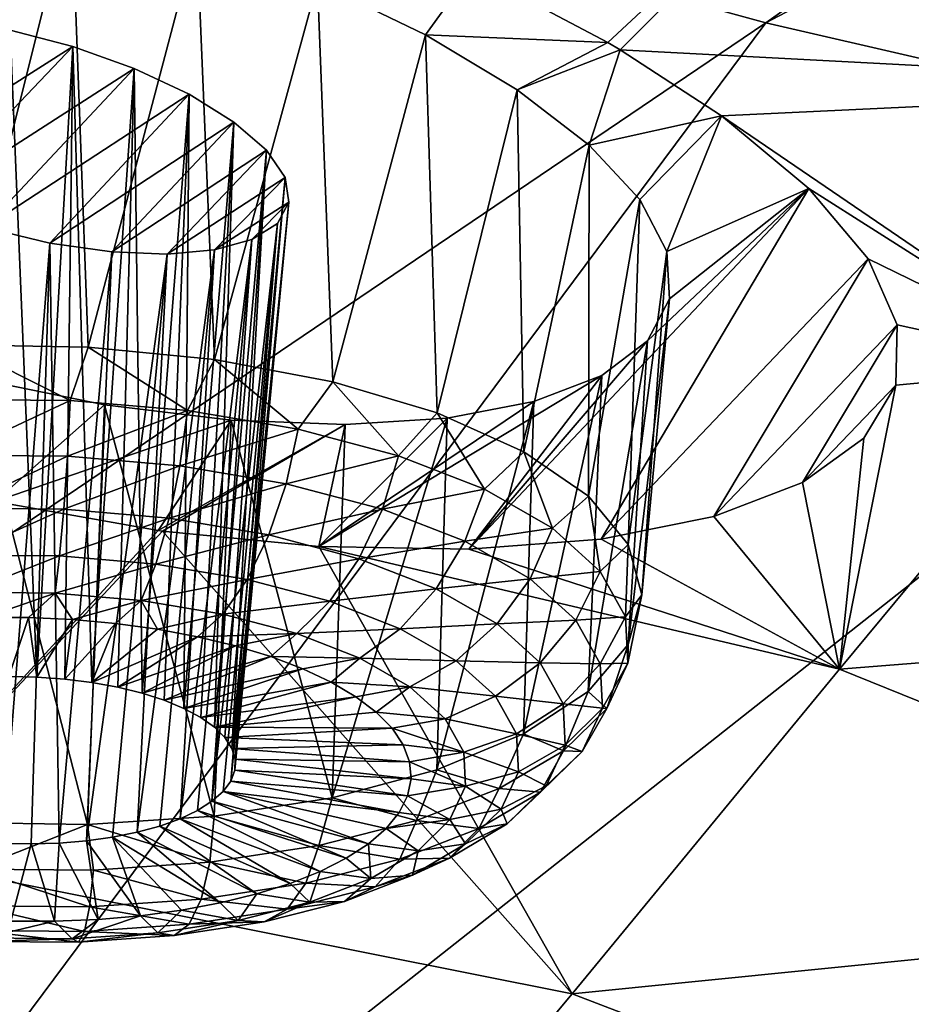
# Model space of a CAD drawing. Header units: metres. Extents: x -92 to 264, y -100 to 50.
# Tile 517 of 656: x 184.39 to 186.46, y 0.05 to 2.33. Entities that reach past the tile are written whole.
import ezdxf

# ---------------------------------------------------------------- set-up
doc = ezdxf.new("R2010")
doc.units = ezdxf.units.M
doc.layers.add('solid_21062050_01', color=7, linetype='CONTINUOUS')

msp = doc.modelspace()

# ---------------------------------------------------------------- linework, layer by layer
at = {"layer": 'solid_21062050_01'}
for points in [[(190.505661, 5.419547, 189.668854), (184.677841, 2.717293, 194.250748), (186.123917, 2.322189, 195.34819)], [(191.547089, 5.169483, 190.363434), (190.505661, 5.419547, 189.668854), (186.123917, 2.322189, 195.34819)], [(191.547089, 5.169483, 190.363434), (186.123917, 2.322189, 195.34819), (187.658432, 1.967419, 196.333603)], [(184.677841, 2.717293, 194.250748), (183.329407, 3.15021, 193.048279), (179.289719, -0.443986, 198.945435)], [(185.757675, 2.276255, 123.005035), (185.441895, 2.442871, 122.808189), (186.39566, 2.870603, 121.014816)], [(185.757675, 2.276255, 123.005035), (186.39566, 2.870603, 121.014816), (185.786087, 2.259563, 123.027504)], [(185.786087, 2.259563, 123.027504), (186.39566, 2.870603, 121.014816), (187.431824, 2.172542, 122.117378)], [(186.39566, 2.870603, 121.014816), (187.973618, 2.771813, 120.056305), (187.431824, 2.172542, 122.117378)], [(184.677841, 2.717293, 194.250748), (179.289719, -0.443986, 198.945435), (181.229782, -0.98886, 200.458878)], [(186.123917, 2.322189, 195.34819), (184.677841, 2.717293, 194.250748), (181.229782, -0.98886, 200.458878)], [(184.227203, 2.689657, 123.070892), (184.514236, 2.618477, 123.036034), (184.252487, 1.574839, 122.685341)], [(184.514236, 2.618477, 123.036034), (184.552322, 1.570018, 122.683464), (184.252487, 1.574839, 122.685341)], [(184.514236, 2.618477, 123.036034), (184.804779, 2.525704, 123.05378), (184.552322, 1.570018, 122.683464)], [(184.804779, 2.525704, 123.05378), (184.845566, 1.5411, 122.739075), (184.552322, 1.570018, 122.683464)], [(184.804779, 2.525704, 123.05378), (185.083878, 2.415305, 123.126945), (184.845566, 1.5411, 122.739075)], [(185.083878, 2.415305, 123.126945), (185.441895, 2.442871, 122.808189), (185.334488, 2.293995, 123.252045)], [(185.334488, 2.293995, 123.252045), (185.441895, 2.442871, 122.808189), (185.757675, 2.276255, 123.005035)], [(185.083878, 2.415305, 123.126945), (185.119415, 1.489347, 122.849762), (184.845566, 1.5411, 122.739075)], [(185.083878, 2.415305, 123.126945), (185.334488, 2.293995, 123.252045), (185.119415, 1.489347, 122.849762)], [(186.123917, 2.322189, 195.34819), (181.229782, -0.98886, 200.458878), (183.294281, -1.478467, 201.818817)], [(187.658432, 1.967419, 196.333603), (186.123917, 2.322189, 195.34819), (183.294281, -1.478467, 201.818817)], [(184.034592, 1.959669, 124.914345), (184.371841, 2.305064, 123.880692), (184.517105, 2.266947, 123.873466)], [(184.371841, 2.305064, 123.880692), (184.36821, 0.806036, 123.367676), (184.433594, 0.804652, 123.368057)], [(184.517105, 2.266947, 123.873466), (184.371841, 2.305064, 123.880692), (184.433594, 0.804652, 123.368057)], [(185.334488, 2.293995, 123.252045), (185.361893, 1.417021, 123.010674), (185.119415, 1.489347, 122.849762)], [(185.334488, 2.293995, 123.252045), (185.757675, 2.276255, 123.005035), (185.547043, 2.166765, 123.422951)], [(185.334488, 2.293995, 123.252045), (185.547043, 2.166765, 123.422951), (185.361893, 1.417021, 123.010674)], [(184.034592, 1.959669, 124.914345), (184.517105, 2.266947, 123.873466), (184.165604, 1.898287, 124.974594)], [(184.165604, 1.898287, 124.974594), (184.517105, 2.266947, 123.873466), (184.659348, 2.216044, 123.899712)], [(184.517105, 2.266947, 123.873466), (184.433594, 0.804652, 123.368057), (184.498306, 0.799968, 123.376297)], [(184.517105, 2.266947, 123.873466), (184.498306, 0.799968, 123.376297), (184.561234, 0.792064, 123.392265)], [(184.659348, 2.216044, 123.899712), (184.517105, 2.266947, 123.873466), (184.561234, 0.792064, 123.392265)], [(185.547043, 2.166765, 123.422951), (185.757675, 2.276255, 123.005035), (185.786087, 2.259563, 123.027504)], [(185.547043, 2.166765, 123.422951), (185.786087, 2.259563, 123.027504), (185.714493, 2.038029, 123.632347)], [(185.714493, 2.038029, 123.632347), (185.786087, 2.259563, 123.027504), (186.021194, 2.10587, 123.256317)], [(186.021194, 2.10587, 123.256317), (185.786087, 2.259563, 123.027504), (187.431824, 2.172542, 122.117378)], [(184.165604, 1.898287, 124.974594), (184.659348, 2.216044, 123.899712), (184.312683, 1.84751, 125.001015)], [(184.312683, 1.84751, 125.001015), (184.659348, 2.216044, 123.899712), (184.786606, 2.1563, 123.958382)], [(184.659348, 2.216044, 123.899712), (184.561234, 0.792064, 123.392265), (184.621292, 0.781076, 123.41568)], [(184.659348, 2.216044, 123.899712), (184.621292, 0.781076, 123.41568), (184.677475, 0.767192, 123.446136)], [(184.786606, 2.1563, 123.958382), (184.659348, 2.216044, 123.899712), (184.677475, 0.767192, 123.446136)], [(186.021194, 2.10587, 123.256317), (187.431824, 2.172542, 122.117378), (186.87558, 1.523477, 124.203079)], [(184.312683, 1.84751, 125.001015), (184.786606, 2.1563, 123.958382), (184.463516, 1.811132, 124.992088)], [(184.463516, 1.811132, 124.992088), (184.786606, 2.1563, 123.958382), (184.89061, 2.091835, 124.045128)], [(184.786606, 2.1563, 123.958382), (184.677475, 0.767192, 123.446136), (184.728806, 0.750648, 123.483131)], [(184.786606, 2.1563, 123.958382), (184.728806, 0.750648, 123.483131), (184.774429, 0.731728, 123.526016)], [(184.89061, 2.091835, 124.045128), (184.786606, 2.1563, 123.958382), (184.774429, 0.731728, 123.526016)], [(185.547043, 2.166765, 123.422951), (185.562408, 1.327284, 123.214783), (185.361893, 1.417021, 123.010674)], [(185.547043, 2.166765, 123.422951), (185.714493, 2.038029, 123.632347), (185.562408, 1.327284, 123.214783)], [(185.714493, 2.038029, 123.632347), (186.021194, 2.10587, 123.256317), (185.831497, 1.911777, 123.871986)], [(185.831497, 1.911777, 123.871986), (186.021194, 2.10587, 123.256317), (185.894272, 1.791715, 124.132942)], [(185.894272, 1.791715, 124.132942), (186.021194, 2.10587, 123.256317), (186.223755, 1.937541, 123.550392)], [(186.223755, 1.937541, 123.550392), (186.021194, 2.10587, 123.256317), (186.87558, 1.523477, 124.203079)], [(184.463516, 1.811132, 124.992088), (184.89061, 2.091835, 124.045128), (184.607635, 1.790571, 124.950432)], [(184.965927, 2.026338, 124.154259), (184.607635, 1.790571, 124.950432), (184.89061, 2.091835, 124.045128)], [(184.89061, 2.091835, 124.045128), (184.774429, 0.731728, 123.526016), (184.813522, 0.710756, 123.574066)], [(184.89061, 2.091835, 124.045128), (184.813522, 0.710756, 123.574066), (184.845459, 0.688088, 123.626457)], [(184.965927, 2.026338, 124.154259), (184.89061, 2.091835, 124.045128), (184.845459, 0.688088, 123.626457)], [(185.714493, 2.038029, 123.632347), (185.712204, 1.224058, 123.453171), (185.562408, 1.327284, 123.214783)], [(185.714493, 2.038029, 123.632347), (185.831497, 1.911777, 123.871986), (185.712204, 1.224058, 123.453171)], [(184.735382, 1.785667, 124.88192), (184.607635, 1.790571, 124.950432), (184.965927, 2.026338, 124.154259)], [(184.735382, 1.785667, 124.88192), (184.965927, 2.026338, 124.154259), (185.008926, 1.963258, 124.279274)], [(184.965927, 2.026338, 124.154259), (184.845459, 0.688088, 123.626457), (184.869659, 0.664113, 123.682289)], [(184.965927, 2.026338, 124.154259), (184.869659, 0.664113, 123.682289), (184.885727, 0.639243, 123.740616)], [(185.008926, 1.963258, 124.279274), (184.965927, 2.026338, 124.154259), (184.885727, 0.639243, 123.740616)], [(187.658432, 1.967419, 196.333603), (183.294281, -1.478467, 201.818817), (185.469528, -1.909561, 203.01622)], [(189.271606, 1.655242, 197.200714), (187.658432, 1.967419, 196.333603), (185.469528, -1.909561, 203.01622)], [(184.735382, 1.785667, 124.88192), (185.008926, 1.963258, 124.279274), (184.845322, 1.795407, 124.789383)], [(184.845322, 1.795407, 124.789383), (185.008926, 1.963258, 124.279274), (185.017578, 1.905766, 124.413193)], [(185.008926, 1.963258, 124.279274), (184.885727, 0.639243, 123.740616), (184.893387, 0.613904, 123.800423)], [(185.017578, 1.905766, 124.413193), (185.008926, 1.963258, 124.279274), (184.893387, 0.613904, 123.800423)], [(185.434814, 1.100839, 126.115746), (186.223755, 1.937541, 123.550392), (185.741974, 1.124533, 125.882668)], [(185.849701, 1.584319, 124.680016), (186.223755, 1.937541, 123.550392), (185.434814, 1.100839, 126.115746)], [(185.741974, 1.124533, 125.882668), (186.223755, 1.937541, 123.550392), (186.361099, 1.774271, 123.878883)], [(185.900543, 1.681413, 124.405647), (186.223755, 1.937541, 123.550392), (185.849701, 1.584319, 124.680016)], [(185.894272, 1.791715, 124.132942), (186.223755, 1.937541, 123.550392), (185.900543, 1.681413, 124.405647)], [(186.361099, 1.774271, 123.878883), (186.223755, 1.937541, 123.550392), (186.87558, 1.523477, 124.203079)], [(184.845322, 1.795407, 124.789383), (185.017578, 1.905766, 124.413193), (184.932358, 1.819354, 124.676689)], [(185.017578, 1.905766, 124.413193), (184.892502, 0.58853, 123.860703), (184.883087, 0.563554, 123.920403)], [(184.991394, 1.856788, 124.548653), (185.017578, 1.905766, 124.413193), (184.883087, 0.563554, 123.920403)], [(185.017578, 1.905766, 124.413193), (184.893387, 0.613904, 123.800423), (184.892502, 0.58853, 123.860703)], [(184.932358, 1.819354, 124.676689), (185.017578, 1.905766, 124.413193), (184.991394, 1.856788, 124.548653)], [(185.831497, 1.911777, 123.871986), (185.804733, 1.111853, 123.715416), (185.712204, 1.224058, 123.453171)], [(185.831497, 1.911777, 123.871986), (185.894272, 1.791715, 124.132942), (185.804733, 1.111853, 123.715416)], [(184.991394, 1.856788, 124.548653), (184.865311, 0.539404, 123.978523), (184.839462, 0.516492, 124.034058)], [(184.932358, 1.819354, 124.676689), (184.991394, 1.856788, 124.548653), (184.839462, 0.516492, 124.034058)], [(184.991394, 1.856788, 124.548653), (184.883087, 0.563554, 123.920403), (184.865311, 0.539404, 123.978523)], [(184.312683, 1.84751, 125.001015), (184.463516, 1.811132, 124.992088), (184.354675, 0.4189, 124.287277)], [(184.463516, 1.811132, 124.992088), (184.420059, 0.417515, 124.287651), (184.354675, 0.4189, 124.287277)], [(184.463516, 1.811132, 124.992088), (184.485001, 0.419455, 124.280167), (184.420059, 0.417515, 124.287651)], [(184.463516, 1.811132, 124.992088), (184.607635, 1.790571, 124.950432), (184.485001, 0.419455, 124.280167)], [(184.932358, 1.819354, 124.676689), (184.806015, 0.495211, 124.086067), (184.765503, 0.475923, 124.133652)], [(184.845322, 1.795407, 124.789383), (184.932358, 1.819354, 124.676689), (184.765503, 0.475923, 124.133652)], [(184.932358, 1.819354, 124.676689), (184.839462, 0.516492, 124.034058), (184.806015, 0.495211, 124.086067)], [(184.607635, 1.790571, 124.950432), (184.548401, 0.424687, 124.264931), (184.485001, 0.419455, 124.280167)], [(184.735382, 1.785667, 124.88192), (184.548401, 0.424687, 124.264931), (184.607635, 1.790571, 124.950432)], [(184.735382, 1.785667, 124.88192), (184.609161, 0.43312, 124.24221), (184.548401, 0.424687, 124.264931)], [(184.735382, 1.785667, 124.88192), (184.666229, 0.44461, 124.212395), (184.609161, 0.43312, 124.24221)], [(184.845322, 1.795407, 124.789383), (184.718643, 0.458959, 124.176003), (184.666229, 0.44461, 124.212395)], [(184.735382, 1.785667, 124.88192), (184.845322, 1.795407, 124.789383), (184.666229, 0.44461, 124.212395)], [(184.845322, 1.795407, 124.789383), (184.765503, 0.475923, 124.133652), (184.718643, 0.458959, 124.176003)], [(185.894272, 1.791715, 124.132942), (185.835938, 0.995574, 123.990059), (185.804733, 1.111853, 123.715416)], [(185.894272, 1.791715, 124.132942), (185.900543, 1.681413, 124.405647), (185.835938, 0.995574, 123.990059)], [(185.741974, 1.124533, 125.882668), (186.361099, 1.774271, 123.878883), (186.003036, 1.176916, 125.603172)], [(186.003036, 1.176916, 125.603172), (186.361099, 1.774271, 123.878883), (186.428543, 1.621585, 124.226936)], [(186.428543, 1.621585, 124.226936), (186.361099, 1.774271, 123.878883), (186.87558, 1.523477, 124.203079)], [(185.900543, 1.681413, 124.405647), (185.804459, 0.880302, 124.265091), (185.835938, 0.995574, 123.990059)], [(185.900543, 1.681413, 124.405647), (185.849701, 1.584319, 124.680016), (185.804459, 0.880302, 124.265091)], [(189.271606, 1.655242, 197.200714), (185.469528, -1.909561, 203.01622), (187.741089, -2.279284, 204.043167)], [(186.003036, 1.176916, 125.603172), (186.428543, 1.621585, 124.226936), (186.208496, 1.255758, 125.286766)], [(186.208496, 1.255758, 125.286766), (186.428543, 1.621585, 124.226936), (186.425217, 1.481529, 124.586456)], [(186.425217, 1.481529, 124.586456), (186.428543, 1.621585, 124.226936), (186.87558, 1.523477, 124.203079)], [(185.849701, 1.584319, 124.680016), (185.434814, 1.100839, 126.115746), (185.743225, 1.503865, 124.945328)], [(185.849701, 1.584319, 124.680016), (185.71167, 0.771077, 124.528496), (185.804459, 0.880302, 124.265091)], [(185.849701, 1.584319, 124.680016), (185.743225, 1.503865, 124.945328), (185.71167, 0.771077, 124.528496)], [(184.510742, 1.445736, 122.654915), (184.234634, 1.448069, 122.661652), (184.252487, 1.574839, 122.685341)], [(184.510742, 1.445736, 122.654915), (184.252487, 1.574839, 122.685341), (184.552322, 1.570018, 122.683464)], [(184.782578, 1.422516, 122.69796), (184.510742, 1.445736, 122.654915), (184.552322, 1.570018, 122.683464)], [(184.782578, 1.422516, 122.69796), (184.552322, 1.570018, 122.683464), (184.845566, 1.5411, 122.739075)], [(185.039688, 1.379302, 122.789116), (184.782578, 1.422516, 122.69796), (184.845566, 1.5411, 122.739075)], [(185.039688, 1.379302, 122.789116), (184.845566, 1.5411, 122.739075), (185.119415, 1.489347, 122.849762)], [(186.294693, 0.823166, 126.319382), (186.87558, 1.523477, 124.203079), (188.16745, 0.971672, 124.90522)], [(186.425217, 1.481529, 124.586456), (186.87558, 1.523477, 124.203079), (186.294693, 0.823166, 126.319382)], [(184.28331, 1.498775, 125.838516), (184.25119, 0.467244, 125.314651), (184.55101, 0.462424, 125.312767)], [(184.590042, 1.435957, 125.803543), (184.335754, 1.211549, 126.480064), (184.28331, 1.498775, 125.838516)], [(184.590042, 1.435957, 125.803543), (184.28331, 1.498775, 125.838516), (184.55101, 0.462424, 125.312767)], [(185.272202, 1.317755, 122.924881), (185.039688, 1.379302, 122.789116), (185.119415, 1.489347, 122.849762)], [(185.743225, 1.503865, 124.945328), (185.434814, 1.100839, 126.115746), (185.087112, 1.107119, 126.298264)], [(185.743225, 1.503865, 124.945328), (185.087112, 1.107119, 126.298264), (185.585922, 1.443434, 125.189766)], [(185.272202, 1.317755, 122.924881), (185.119415, 1.489347, 122.849762), (185.361893, 1.417021, 123.010674)], [(185.743225, 1.503865, 124.945328), (185.561646, 0.67267, 124.768768), (185.71167, 0.771077, 124.528496)], [(185.743225, 1.503865, 124.945328), (185.585922, 1.443434, 125.189766), (185.561646, 0.67267, 124.768768)], [(186.208496, 1.255758, 125.286766), (186.425217, 1.481529, 124.586456), (186.351334, 1.358765, 124.942711)], [(186.351334, 1.358765, 124.942711), (186.425217, 1.481529, 124.586456), (186.294693, 0.823166, 126.319382)], [(184.239334, 1.318859, 122.668938), (184.234634, 1.448069, 122.661652), (184.510742, 1.445736, 122.654915)], [(184.239334, 1.318859, 122.668938), (184.510742, 1.445736, 122.654915), (184.504211, 1.31662, 122.662483)], [(184.504211, 1.31662, 122.662483), (184.510742, 1.445736, 122.654915), (184.782578, 1.422516, 122.69796)], [(185.585922, 1.443434, 125.189766), (185.087112, 1.107119, 126.298264), (185.385086, 1.405243, 125.403664)], [(185.585922, 1.443434, 125.189766), (185.360916, 0.589384, 124.975395), (185.561646, 0.67267, 124.768768)], [(185.585922, 1.443434, 125.189766), (185.385086, 1.405243, 125.403664), (185.360916, 0.589384, 124.975395)], [(184.590042, 1.435957, 125.803543), (184.884125, 1.400064, 125.714272), (184.335754, 1.211549, 126.480064)], [(184.504211, 1.31662, 122.662483), (184.782578, 1.422516, 122.69796), (184.764999, 1.294344, 122.703773)], [(184.590042, 1.435957, 125.803543), (184.55101, 0.462424, 125.312767), (184.844315, 0.481912, 125.253471)], [(184.590042, 1.435957, 125.803543), (184.844315, 0.481912, 125.253471), (184.884125, 1.400064, 125.714272)], [(184.764999, 1.294344, 122.703773), (184.782578, 1.422516, 122.69796), (185.039688, 1.379302, 122.789116)], [(185.471176, 1.24024, 123.100052), (185.272202, 1.317755, 122.924881), (185.361893, 1.417021, 123.010674)], [(185.471176, 1.24024, 123.100052), (185.361893, 1.417021, 123.010674), (185.562408, 1.327284, 123.214783)], [(184.884125, 1.400064, 125.714272), (184.7146, 1.144338, 126.421562), (184.335754, 1.211549, 126.480064)], [(185.148468, 1.390525, 125.580261), (184.7146, 1.144338, 126.421562), (184.884125, 1.400064, 125.714272)], [(185.118271, 0.524858, 125.139351), (184.884125, 1.400064, 125.714272), (184.844315, 0.481912, 125.253471)], [(185.148468, 1.390525, 125.580261), (184.884125, 1.400064, 125.714272), (185.118271, 0.524858, 125.139351)], [(185.385086, 1.405243, 125.403664), (185.087112, 1.107119, 126.298264), (185.148468, 1.390525, 125.580261)], [(185.385086, 1.405243, 125.403664), (185.118271, 0.524858, 125.139351), (185.360916, 0.589384, 124.975395)], [(185.385086, 1.405243, 125.403664), (185.148468, 1.390525, 125.580261), (185.118271, 0.524858, 125.139351)], [(185.148468, 1.390525, 125.580261), (184.724609, 1.142959, 126.419121), (184.7146, 1.144338, 126.421562)], [(185.148468, 1.390525, 125.580261), (185.087112, 1.107119, 126.298264), (184.724609, 1.142959, 126.419121)], [(184.764999, 1.294344, 122.703773), (185.039688, 1.379302, 122.789116), (185.011658, 1.252887, 122.791222)], [(185.011658, 1.252887, 122.791222), (185.039688, 1.379302, 122.789116), (185.272202, 1.317755, 122.924881)], [(186.208496, 1.255758, 125.286766), (186.351334, 1.358765, 124.942711), (186.294693, 0.823166, 126.319382)], [(185.628983, 1.149736, 123.307877), (185.471176, 1.24024, 123.100052), (185.562408, 1.327284, 123.214783)], [(185.628983, 1.149736, 123.307877), (185.562408, 1.327284, 123.214783), (185.712204, 1.224058, 123.453171)], [(184.239334, 1.318859, 122.668938), (184.504211, 1.31662, 122.662483), (184.24762, 1.19598, 122.708969)], [(184.504211, 1.31662, 122.662483), (184.495819, 1.193882, 122.702919), (184.24762, 1.19598, 122.708969)], [(184.504211, 1.31662, 122.662483), (184.764999, 1.294344, 122.703773), (184.495819, 1.193882, 122.702919)], [(185.011658, 1.252887, 122.791222), (185.272202, 1.317755, 122.924881), (185.234726, 1.193842, 122.921471)], [(185.234726, 1.193842, 122.921471), (185.272202, 1.317755, 122.924881), (185.471176, 1.24024, 123.100052)], [(184.764999, 1.294344, 122.703773), (184.740158, 1.17301, 122.741608), (184.495819, 1.193882, 122.702919)], [(184.764999, 1.294344, 122.703773), (185.011658, 1.252887, 122.791222), (184.740158, 1.17301, 122.741608)], [(185.011658, 1.252887, 122.791222), (184.971283, 1.134165, 122.823547), (184.740158, 1.17301, 122.741608)], [(185.011658, 1.252887, 122.791222), (185.234726, 1.193842, 122.921471), (184.971283, 1.134165, 122.823547)], [(185.234726, 1.193842, 122.921471), (185.471176, 1.24024, 123.100052), (185.425613, 1.119478, 123.089516)], [(185.425613, 1.119478, 123.089516), (185.471176, 1.24024, 123.100052), (185.628983, 1.149736, 123.307877)], [(186.003036, 1.176916, 125.603172), (186.208496, 1.255758, 125.286766), (186.294693, 0.823166, 126.319382)], [(184.335754, 1.211549, 126.480064), (184.7146, 1.144338, 126.421562), (184.03009, 0.397505, 128.525375)], [(185.739532, 1.049721, 123.540382), (185.628983, 1.149736, 123.307877), (185.712204, 1.224058, 123.453171)], [(185.739532, 1.049721, 123.540382), (185.712204, 1.224058, 123.453171), (185.804733, 1.111853, 123.715416)], [(184.24762, 1.19598, 122.708969), (184.495819, 1.193882, 122.702919), (184.258942, 1.087674, 122.779053)], [(184.495819, 1.193882, 122.702919), (184.486099, 1.085754, 122.773521), (184.258942, 1.087674, 122.779053)], [(184.495819, 1.193882, 122.702919), (184.740158, 1.17301, 122.741608), (184.486099, 1.085754, 122.773521)], [(185.234726, 1.193842, 122.921471), (185.180283, 1.078841, 122.945587), (184.971283, 1.134165, 122.823547)], [(185.234726, 1.193842, 122.921471), (185.425613, 1.119478, 123.089516), (185.180283, 1.078841, 122.945587)], [(184.740158, 1.17301, 122.741608), (184.709717, 1.066652, 122.808929), (184.486099, 1.085754, 122.773521)], [(184.740158, 1.17301, 122.741608), (184.971283, 1.134165, 122.823547), (184.709717, 1.066652, 122.808929)], [(185.741974, 1.124533, 125.882668), (186.003036, 1.176916, 125.603172), (186.294693, 0.823166, 126.319382)], [(184.7146, 1.144338, 126.421562), (184.724609, 1.142959, 126.419121), (184.03009, 0.397505, 128.525375)], [(184.03009, 0.397505, 128.525375), (184.724609, 1.142959, 126.419121), (185.674362, 0.070193, 128.472168)], [(184.724609, 1.142959, 126.419121), (185.087112, 1.107119, 126.298264), (185.674362, 0.070193, 128.472168)], [(185.425613, 1.119478, 123.089516), (185.628983, 1.149736, 123.307877), (185.576996, 1.032653, 123.288895)], [(185.576996, 1.032653, 123.288895), (185.628983, 1.149736, 123.307877), (185.739532, 1.049721, 123.540382)], [(184.971283, 1.134165, 122.823547), (184.921249, 1.031101, 122.883919), (184.709717, 1.066652, 122.808929)], [(184.971283, 1.134165, 122.823547), (185.180283, 1.078841, 122.945587), (184.921249, 1.031101, 122.883919)], [(185.425613, 1.119478, 123.089516), (185.359146, 1.009164, 123.103043), (185.180283, 1.078841, 122.945587)], [(185.425613, 1.119478, 123.089516), (185.576996, 1.032653, 123.288895), (185.359146, 1.009164, 123.103043)], [(185.434814, 1.100839, 126.115746), (185.741974, 1.124533, 125.882668), (186.294693, 0.823166, 126.319382)], [(185.087112, 1.107119, 126.298264), (186.294693, 0.823166, 126.319382), (185.674362, 0.070193, 128.472168)], [(185.087112, 1.107119, 126.298264), (185.434814, 1.100839, 126.115746), (186.294693, 0.823166, 126.319382)], [(185.798584, 0.944039, 123.788635), (185.739532, 1.049721, 123.540382), (185.804733, 1.111853, 123.715416)], [(185.798584, 0.944039, 123.788635), (185.804733, 1.111853, 123.715416), (185.835938, 0.995574, 123.990059)], [(184.258942, 1.087674, 122.779053), (184.486099, 1.085754, 122.773521), (184.272537, 1.001208, 122.874496)], [(184.486099, 1.085754, 122.773521), (184.475708, 0.999491, 122.869545), (184.272537, 1.001208, 122.874496)], [(184.486099, 1.085754, 122.773521), (184.709717, 1.066652, 122.808929), (184.475708, 0.999491, 122.869545)], [(185.180283, 1.078841, 122.945587), (185.112534, 0.980467, 122.995613), (184.921249, 1.031101, 122.883919)], [(185.180283, 1.078841, 122.945587), (185.359146, 1.009164, 123.103043), (185.112534, 0.980467, 122.995613)], [(184.709717, 1.066652, 122.808929), (184.675735, 0.982405, 122.901215), (184.475708, 0.999491, 122.869545)], [(184.709717, 1.066652, 122.808929), (184.921249, 1.031101, 122.883919), (184.675735, 0.982405, 122.901215)], [(184.921249, 1.031101, 122.883919), (184.864914, 0.950607, 122.968292), (184.675735, 0.982405, 122.901215)], [(184.921249, 1.031101, 122.883919), (185.112534, 0.980467, 122.995613), (184.864914, 0.950607, 122.968292)], [(185.576996, 1.032653, 123.288895), (185.500992, 0.92781, 123.289856), (185.359146, 1.009164, 123.103043)], [(185.576996, 1.032653, 123.288895), (185.68306, 0.936704, 123.511955), (185.500992, 0.92781, 123.289856)], [(185.576996, 1.032653, 123.288895), (185.739532, 1.049721, 123.540382), (185.68306, 0.936704, 123.511955)], [(185.68306, 0.936704, 123.511955), (185.739532, 1.049721, 123.540382), (185.798584, 0.944039, 123.788635)], [(185.359146, 1.009164, 123.103043), (185.27623, 0.916697, 123.139717), (185.112534, 0.980467, 122.995613)], [(185.359146, 1.009164, 123.103043), (185.500992, 0.92781, 123.289856), (185.27623, 0.916697, 123.139717)], [(184.272537, 1.001208, 122.874496), (184.475708, 0.999491, 122.869545), (184.312805, 0.943042, 122.986183)], [(184.475708, 0.999491, 122.869545), (184.41452, 0.942736, 122.982391), (184.312805, 0.943042, 122.986183)], [(184.475708, 0.999491, 122.869545), (184.515976, 0.938004, 122.989113), (184.41452, 0.942736, 122.982391)], [(184.475708, 0.999491, 122.869545), (184.675735, 0.982405, 122.901215), (184.515976, 0.938004, 122.989113)], [(184.675735, 0.982405, 122.901215), (184.615906, 0.928906, 123.006271), (184.515976, 0.938004, 122.989113)], [(184.675735, 0.982405, 122.901215), (184.713028, 0.915556, 123.033646), (184.615906, 0.928906, 123.006271)], [(184.675735, 0.982405, 122.901215), (184.864914, 0.950607, 122.968292), (184.713028, 0.915556, 123.033646)], [(185.803879, 0.83675, 124.043083), (185.798584, 0.944039, 123.788635), (185.835938, 0.995574, 123.990059)], [(185.803879, 0.83675, 124.043083), (185.835938, 0.995574, 123.990059), (185.804459, 0.880302, 124.265091)], [(185.112534, 0.980467, 122.995613), (185.036011, 0.905319, 123.068192), (184.864914, 0.950607, 122.968292)], [(185.112534, 0.980467, 122.995613), (185.27623, 0.916697, 123.139717), (185.036011, 0.905319, 123.068192)], [(186.294693, 0.823166, 126.319382), (188.16745, 0.971672, 124.90522), (187.663177, 0.26923, 127.009041)], [(184.36821, 0.806036, 123.367676), (184.312805, 0.943042, 122.986183), (184.41452, 0.942736, 122.982391)], [(184.433594, 0.804652, 123.368057), (184.36821, 0.806036, 123.367676), (184.41452, 0.942736, 122.982391)], [(184.433594, 0.804652, 123.368057), (184.41452, 0.942736, 122.982391), (184.515976, 0.938004, 122.989113)], [(184.498306, 0.799968, 123.376297), (184.433594, 0.804652, 123.368057), (184.515976, 0.938004, 122.989113)], [(184.498306, 0.799968, 123.376297), (184.515976, 0.938004, 122.989113), (184.615906, 0.928906, 123.006271)], [(184.864914, 0.950607, 122.968292), (184.806137, 0.898121, 123.070892), (184.713028, 0.915556, 123.033646)], [(184.864914, 0.950607, 122.968292), (185.036011, 0.905319, 123.068192), (184.806137, 0.898121, 123.070892)], [(185.68306, 0.936704, 123.511955), (185.600357, 0.837908, 123.498856), (185.500992, 0.92781, 123.289856)], [(185.68306, 0.936704, 123.511955), (185.739716, 0.835317, 123.750114), (185.600357, 0.837908, 123.498856)], [(185.68306, 0.936704, 123.511955), (185.798584, 0.944039, 123.788635), (185.739716, 0.835317, 123.750114)], [(185.739716, 0.835317, 123.750114), (185.798584, 0.944039, 123.788635), (185.803879, 0.83675, 124.043083)], [(184.561234, 0.792064, 123.392265), (184.498306, 0.799968, 123.376297), (184.615906, 0.928906, 123.006271)], [(184.561234, 0.792064, 123.392265), (184.615906, 0.928906, 123.006271), (184.713028, 0.915556, 123.033646)], [(184.561234, 0.792064, 123.392265), (184.713028, 0.915556, 123.033646), (184.806137, 0.898121, 123.070892)], [(185.27623, 0.916697, 123.139717), (185.182419, 0.848281, 123.19709), (185.036011, 0.905319, 123.068192)], [(185.27623, 0.916697, 123.139717), (185.406052, 0.842241, 123.310699), (185.182419, 0.848281, 123.19709)], [(185.500992, 0.92781, 123.289856), (185.406052, 0.842241, 123.310699), (185.27623, 0.916697, 123.139717)], [(185.500992, 0.92781, 123.289856), (185.600357, 0.837908, 123.498856), (185.406052, 0.842241, 123.310699)], [(184.621292, 0.781076, 123.41568), (184.561234, 0.792064, 123.392265), (184.806137, 0.898121, 123.070892)], [(184.621292, 0.781076, 123.41568), (184.806137, 0.898121, 123.070892), (184.894058, 0.876821, 123.117546)], [(185.036011, 0.905319, 123.068192), (184.894058, 0.876821, 123.117546), (184.806137, 0.898121, 123.070892)], [(185.036011, 0.905319, 123.068192), (184.975693, 0.851924, 123.173019), (184.894058, 0.876821, 123.117546)], [(185.036011, 0.905319, 123.068192), (185.182419, 0.848281, 123.19709), (184.975693, 0.851924, 123.173019)], [(184.677475, 0.767192, 123.446136), (184.621292, 0.781076, 123.41568), (184.894058, 0.876821, 123.117546)], [(184.677475, 0.767192, 123.446136), (184.894058, 0.876821, 123.117546), (184.975693, 0.851924, 123.173019)], [(185.755219, 0.731978, 124.293961), (185.804459, 0.880302, 124.265091), (185.71167, 0.771077, 124.528496)], [(185.755219, 0.731978, 124.293961), (185.803879, 0.83675, 124.043083), (185.804459, 0.880302, 124.265091)], [(184.728806, 0.750648, 123.483131), (184.677475, 0.767192, 123.446136), (184.975693, 0.851924, 123.173019)], [(184.728806, 0.750648, 123.483131), (184.975693, 0.851924, 123.173019), (185.050018, 0.823743, 123.236618)], [(185.182419, 0.848281, 123.19709), (185.050018, 0.823743, 123.236618), (184.975693, 0.851924, 123.173019)], [(185.182419, 0.848281, 123.19709), (185.116074, 0.792632, 123.307533), (185.050018, 0.823743, 123.236618)], [(185.182419, 0.848281, 123.19709), (185.298538, 0.781686, 123.350014), (185.116074, 0.792632, 123.307533)], [(185.406052, 0.842241, 123.310699), (185.298538, 0.781686, 123.350014), (185.182419, 0.848281, 123.19709)], [(184.774429, 0.731728, 123.526016), (184.728806, 0.750648, 123.483131), (185.050018, 0.823743, 123.236618)], [(184.774429, 0.731728, 123.526016), (185.050018, 0.823743, 123.236618), (185.116074, 0.792632, 123.307533)], [(185.406052, 0.842241, 123.310699), (185.496994, 0.759961, 123.501976), (185.298538, 0.781686, 123.350014)], [(185.600357, 0.837908, 123.498856), (185.496994, 0.759961, 123.501976), (185.406052, 0.842241, 123.310699)], [(185.600357, 0.837908, 123.498856), (185.653458, 0.742911, 123.722008), (185.496994, 0.759961, 123.501976)], [(185.739716, 0.835317, 123.750114), (185.653458, 0.742911, 123.722008), (185.600357, 0.837908, 123.498856)], [(185.739716, 0.835317, 123.750114), (185.744797, 0.73239, 123.994217), (185.653458, 0.742911, 123.722008)], [(185.674362, 0.070193, 128.472168), (186.294693, 0.823166, 126.319382), (187.663177, 0.26923, 127.009041)], [(185.739716, 0.835317, 123.750114), (185.803879, 0.83675, 124.043083), (185.744797, 0.73239, 123.994217)], [(185.744797, 0.73239, 123.994217), (185.803879, 0.83675, 124.043083), (185.755219, 0.731978, 124.293961)], [(184.813522, 0.710756, 123.574066), (184.774429, 0.731728, 123.526016), (185.116074, 0.792632, 123.307533)], [(184.813522, 0.710756, 123.574066), (185.116074, 0.792632, 123.307533), (185.17305, 0.758982, 123.38488)], [(185.298538, 0.781686, 123.350014), (185.17305, 0.758982, 123.38488), (185.116074, 0.792632, 123.307533)], [(185.298538, 0.781686, 123.350014), (185.22023, 0.723217, 123.467682), (185.17305, 0.758982, 123.38488)], [(185.298538, 0.781686, 123.350014), (185.379883, 0.708092, 123.521095), (185.22023, 0.723217, 123.467682)], [(185.496994, 0.759961, 123.501976), (185.379883, 0.708092, 123.521095), (185.298538, 0.781686, 123.350014)], [(184.845459, 0.688088, 123.626457), (184.813522, 0.710756, 123.574066), (185.17305, 0.758982, 123.38488)], [(184.845459, 0.688088, 123.626457), (185.17305, 0.758982, 123.38488), (185.22023, 0.723217, 123.467682)], [(185.496994, 0.759961, 123.501976), (185.545578, 0.673018, 123.706207), (185.379883, 0.708092, 123.521095)], [(185.653458, 0.742911, 123.722008), (185.545578, 0.673018, 123.706207), (185.496994, 0.759961, 123.501976)], [(185.654449, 0.633749, 124.531616), (185.71167, 0.771077, 124.528496), (185.561646, 0.67267, 124.768768)], [(185.654449, 0.633749, 124.531616), (185.755219, 0.731978, 124.293961), (185.71167, 0.771077, 124.528496)], [(185.653458, 0.742911, 123.722008), (185.658203, 0.64647, 123.950729), (185.545578, 0.673018, 123.706207)], [(185.744797, 0.73239, 123.994217), (185.658203, 0.64647, 123.950729), (185.653458, 0.742911, 123.722008)], [(185.698105, 0.631877, 124.234894), (185.755219, 0.731978, 124.293961), (185.654449, 0.633749, 124.531616)], [(185.744797, 0.73239, 123.994217), (185.698105, 0.631877, 124.234894), (185.658203, 0.64647, 123.950729)], [(185.744797, 0.73239, 123.994217), (185.755219, 0.731978, 124.293961), (185.698105, 0.631877, 124.234894)], [(184.845459, 0.688088, 123.626457), (185.22023, 0.723217, 123.467682), (185.257019, 0.685787, 123.554901)], [(185.379883, 0.708092, 123.521095), (185.257019, 0.685787, 123.554901), (185.22023, 0.723217, 123.467682)], [(185.379883, 0.708092, 123.521095), (185.42334, 0.630327, 123.703766), (185.257019, 0.685787, 123.554901)], [(185.545578, 0.673018, 123.706207), (185.42334, 0.630327, 123.703766), (185.379883, 0.708092, 123.521095)], [(184.869659, 0.664113, 123.682289), (184.845459, 0.688088, 123.626457), (185.257019, 0.685787, 123.554901)], [(184.869659, 0.664113, 123.682289), (185.257019, 0.685787, 123.554901), (185.282944, 0.647162, 123.645439)], [(185.42334, 0.630327, 123.703766), (185.282944, 0.647162, 123.645439), (185.257019, 0.685787, 123.554901)], [(184.885727, 0.639243, 123.740616), (184.869659, 0.664113, 123.682289), (185.282944, 0.647162, 123.645439)], [(185.505447, 0.545838, 124.746925), (185.561646, 0.67267, 124.768768), (185.360916, 0.589384, 124.975395)], [(185.545578, 0.673018, 123.706207), (185.549942, 0.584754, 123.915535), (185.42334, 0.630327, 123.703766)], [(185.505447, 0.545838, 124.746925), (185.654449, 0.633749, 124.531616), (185.561646, 0.67267, 124.768768)], [(185.658203, 0.64647, 123.950729), (185.549942, 0.584754, 123.915535), (185.545578, 0.673018, 123.706207)], [(184.885727, 0.639243, 123.740616), (185.282944, 0.647162, 123.645439), (185.297684, 0.607827, 123.738159)], [(185.42334, 0.630327, 123.703766), (185.297684, 0.607827, 123.738159), (185.282944, 0.647162, 123.645439)], [(185.658203, 0.64647, 123.950729), (185.614456, 0.552291, 124.176239), (185.549942, 0.584754, 123.915535)], [(185.698105, 0.631877, 124.234894), (185.614456, 0.552291, 124.176239), (185.658203, 0.64647, 123.950729)], [(184.893387, 0.613904, 123.800423), (184.885727, 0.639243, 123.740616), (185.297684, 0.607827, 123.738159)], [(185.42334, 0.630327, 123.703766), (185.427246, 0.551381, 123.890999), (185.297684, 0.607827, 123.738159)], [(185.549942, 0.584754, 123.915535), (185.427246, 0.551381, 123.890999), (185.42334, 0.630327, 123.703766)], [(185.601425, 0.537641, 124.462891), (185.654449, 0.633749, 124.531616), (185.505447, 0.545838, 124.746925)], [(185.698105, 0.631877, 124.234894), (185.654449, 0.633749, 124.531616), (185.601425, 0.537641, 124.462891)], [(185.698105, 0.631877, 124.234894), (185.601425, 0.537641, 124.462891), (185.614456, 0.552291, 124.176239)], [(184.892502, 0.58853, 123.860703), (184.893387, 0.613904, 123.800423), (185.301071, 0.568278, 123.831894)], [(184.893387, 0.613904, 123.800423), (185.297684, 0.607827, 123.738159), (185.301071, 0.568278, 123.831894)], [(185.427246, 0.551381, 123.890999), (185.301071, 0.568278, 123.831894), (185.297684, 0.607827, 123.738159)], [(184.883087, 0.563554, 123.920403), (184.892502, 0.58853, 123.860703), (185.29303, 0.529012, 123.925461)], [(184.892502, 0.58853, 123.860703), (185.301071, 0.568278, 123.831894), (185.29303, 0.529012, 123.925461)], [(185.313965, 0.471624, 124.93161), (185.360916, 0.589384, 124.975395), (185.118271, 0.524858, 125.139351)], [(185.313965, 0.471624, 124.93161), (185.505447, 0.545838, 124.746925), (185.360916, 0.589384, 124.975395)], [(185.549942, 0.584754, 123.915535), (185.509903, 0.49856, 124.121925), (185.427246, 0.551381, 123.890999)], [(185.614456, 0.552291, 124.176239), (185.509903, 0.49856, 124.121925), (185.549942, 0.584754, 123.915535)], [(184.865311, 0.539404, 123.978523), (184.883087, 0.563554, 123.920403), (185.273697, 0.490523, 124.017685)], [(184.883087, 0.563554, 123.920403), (185.29303, 0.529012, 123.925461), (185.273697, 0.490523, 124.017685)], [(185.427246, 0.551381, 123.890999), (185.29303, 0.529012, 123.925461), (185.301071, 0.568278, 123.831894)], [(185.427246, 0.551381, 123.890999), (185.391418, 0.474287, 124.0756), (185.29303, 0.529012, 123.925461)], [(185.509903, 0.49856, 124.121925), (185.391418, 0.474287, 124.0756), (185.427246, 0.551381, 123.890999)], [(185.614456, 0.552291, 124.176239), (185.52388, 0.463994, 124.38987), (185.509903, 0.49856, 124.121925)], [(185.601425, 0.537641, 124.462891), (185.52388, 0.463994, 124.38987), (185.614456, 0.552291, 124.176239)], [(184.839462, 0.516492, 124.034058), (184.865311, 0.539404, 123.978523), (185.202194, 0.417795, 124.193512)], [(184.865311, 0.539404, 123.978523), (185.273697, 0.490523, 124.017685), (185.243286, 0.453294, 124.107414)], [(184.865311, 0.539404, 123.978523), (185.243286, 0.453294, 124.107414), (185.202194, 0.417795, 124.193512)], [(185.391418, 0.474287, 124.0756), (185.273697, 0.490523, 124.017685), (185.29303, 0.529012, 123.925461)], [(185.458496, 0.453304, 124.669449), (185.505447, 0.545838, 124.746925), (185.313965, 0.471624, 124.93161)], [(185.601425, 0.537641, 124.462891), (185.505447, 0.545838, 124.746925), (185.458496, 0.453304, 124.669449)], [(185.601425, 0.537641, 124.462891), (185.458496, 0.453304, 124.669449), (185.52388, 0.463994, 124.38987)], [(184.806015, 0.495211, 124.086067), (184.839462, 0.516492, 124.034058), (185.15094, 0.38447, 124.274895)], [(184.839462, 0.516492, 124.034058), (185.202194, 0.417795, 124.193512), (185.15094, 0.38447, 124.274895)], [(185.087326, 0.413958, 125.078568), (185.118271, 0.524858, 125.139351), (184.844315, 0.481912, 125.253471)], [(185.087326, 0.413958, 125.078568), (185.313965, 0.471624, 124.93161), (185.118271, 0.524858, 125.139351)], [(184.834274, 0.375056, 125.182159), (184.844315, 0.481912, 125.253471), (184.55101, 0.462424, 125.312767)], [(184.765503, 0.475923, 124.133652), (184.806015, 0.495211, 124.086067), (185.090164, 0.35374, 124.350548)], [(184.806015, 0.495211, 124.086067), (185.15094, 0.38447, 124.274895), (185.090164, 0.35374, 124.350548)], [(185.087326, 0.413958, 125.078568), (184.844315, 0.481912, 125.253471), (184.834274, 0.375056, 125.182159)], [(185.391418, 0.474287, 124.0756), (185.243286, 0.453294, 124.107414), (185.273697, 0.490523, 124.017685)], [(185.509903, 0.49856, 124.121925), (185.427002, 0.417749, 124.317444), (185.391418, 0.474287, 124.0756)], [(185.52388, 0.463994, 124.38987), (185.427002, 0.417749, 124.317444), (185.509903, 0.49856, 124.121925)], [(184.288406, 0.358748, 125.245132), (184.55101, 0.462424, 125.312767), (184.25119, 0.467244, 125.314651)], [(184.288406, 0.358748, 125.245132), (184.564499, 0.356414, 125.238403), (184.55101, 0.462424, 125.312767)], [(184.564499, 0.356414, 125.238403), (184.834274, 0.375056, 125.182159), (184.55101, 0.462424, 125.312767)], [(184.666229, 0.44461, 124.212395), (184.718643, 0.458959, 124.176003), (184.943207, 0.301571, 124.480919)], [(184.718643, 0.458959, 124.176003), (184.765503, 0.475923, 124.133652), (185.02063, 0.325991, 124.41951)], [(184.718643, 0.458959, 124.176003), (185.02063, 0.325991, 124.41951), (184.943207, 0.301571, 124.480919)], [(184.765503, 0.475923, 124.133652), (185.090164, 0.35374, 124.350548), (185.02063, 0.325991, 124.41951)], [(185.274796, 0.382106, 124.846619), (185.313965, 0.471624, 124.93161), (185.087326, 0.413958, 125.078568)], [(185.391418, 0.474287, 124.0756), (185.317276, 0.402007, 124.250473), (185.243286, 0.453294, 124.107414)], [(185.458496, 0.453304, 124.669449), (185.313965, 0.471624, 124.93161), (185.274796, 0.382106, 124.846619)], [(185.427002, 0.417749, 124.317444), (185.317276, 0.402007, 124.250473), (185.391418, 0.474287, 124.0756)], [(185.52388, 0.463994, 124.38987), (185.389954, 0.384972, 124.583405), (185.427002, 0.417749, 124.317444)], [(185.458496, 0.453304, 124.669449), (185.389954, 0.384972, 124.583405), (185.52388, 0.463994, 124.38987)], [(184.609161, 0.43312, 124.24221), (184.666229, 0.44461, 124.212395), (184.858871, 0.280789, 124.533997)], [(184.666229, 0.44461, 124.212395), (184.943207, 0.301571, 124.480919), (184.858871, 0.280789, 124.533997)], [(185.317276, 0.402007, 124.250473), (185.202194, 0.417795, 124.193512), (185.243286, 0.453294, 124.107414)], [(185.458496, 0.453304, 124.669449), (185.274796, 0.382106, 124.846619), (185.389954, 0.384972, 124.583405)], [(184.354675, 0.4189, 124.287277), (184.420059, 0.417515, 124.287651), (184.372955, 0.238809, 124.655243)], [(184.420059, 0.417515, 124.287651), (184.474686, 0.238503, 124.651451), (184.372955, 0.238809, 124.655243)], [(184.420059, 0.417515, 124.287651), (184.485001, 0.419455, 124.280167), (184.474686, 0.238503, 124.651451)], [(184.485001, 0.419455, 124.280167), (184.575378, 0.242628, 124.637184), (184.474686, 0.238503, 124.651451)], [(184.485001, 0.419455, 124.280167), (184.548401, 0.424687, 124.264931), (184.575378, 0.242628, 124.637184)], [(184.609161, 0.43312, 124.24221), (184.673798, 0.25113, 124.612625), (184.548401, 0.424687, 124.264931)], [(184.548401, 0.424687, 124.264931), (184.673798, 0.25113, 124.612625), (184.575378, 0.242628, 124.637184)], [(184.609161, 0.43312, 124.24221), (184.768692, 0.263904, 124.578087), (184.673798, 0.25113, 124.612625)], [(184.609161, 0.43312, 124.24221), (184.858871, 0.280789, 124.533997), (184.768692, 0.263904, 124.578087)], [(185.057373, 0.326784, 124.98761), (185.087326, 0.413958, 125.078568), (184.834274, 0.375056, 125.182159)], [(185.274796, 0.382106, 124.846619), (185.087326, 0.413958, 125.078568), (185.057373, 0.326784, 124.98761)], [(185.207642, 0.33732, 124.408905), (185.15094, 0.38447, 124.274895), (185.202194, 0.417795, 124.193512)], [(185.317276, 0.402007, 124.250473), (185.207642, 0.33732, 124.408905), (185.202194, 0.417795, 124.193512)], [(185.427002, 0.417749, 124.317444), (185.304428, 0.345426, 124.494568), (185.317276, 0.402007, 124.250473)], [(185.389954, 0.384972, 124.583405), (185.304428, 0.345426, 124.494568), (185.427002, 0.417749, 124.317444)], [(183.280746, -0.401368, 130.676147), (184.03009, 0.397505, 128.525375), (184.999817, -0.736856, 130.667313)], [(184.03009, 0.397505, 128.525375), (185.674362, 0.070193, 128.472168), (184.999817, -0.736856, 130.667313)], [(185.304428, 0.345426, 124.494568), (185.207642, 0.33732, 124.408905), (185.317276, 0.402007, 124.250473)], [(184.81459, 0.289464, 125.08699), (184.834274, 0.375056, 125.182159), (184.564499, 0.356414, 125.238403)], [(185.057373, 0.326784, 124.98761), (184.834274, 0.375056, 125.182159), (184.81459, 0.289464, 125.08699)], [(185.274796, 0.382106, 124.846619), (185.057373, 0.326784, 124.98761), (185.217819, 0.318261, 124.749413)], [(185.207642, 0.33732, 124.408905), (185.090164, 0.35374, 124.350548), (185.15094, 0.38447, 124.274895)], [(185.389954, 0.384972, 124.583405), (185.217819, 0.318261, 124.749413), (185.304428, 0.345426, 124.494568)], [(185.274796, 0.382106, 124.846619), (185.217819, 0.318261, 124.749413), (185.389954, 0.384972, 124.583405)], [(184.555801, 0.27158, 125.140945), (184.564499, 0.356414, 125.238403), (184.288406, 0.358748, 125.245132)], [(184.555801, 0.27158, 125.140945), (184.288406, 0.358748, 125.245132), (184.290924, 0.273818, 125.1474)], [(184.555801, 0.27158, 125.140945), (184.81459, 0.289464, 125.08699), (184.564499, 0.356414, 125.238403)], [(185.066742, 0.282711, 124.5448), (185.02063, 0.325991, 124.41951), (185.090164, 0.35374, 124.350548)], [(185.207642, 0.33732, 124.408905), (185.066742, 0.282711, 124.5448), (185.090164, 0.35374, 124.350548)], [(185.304428, 0.345426, 124.494568), (185.146881, 0.284372, 124.646507), (185.207642, 0.33732, 124.408905)], [(185.217819, 0.318261, 124.749413), (185.146881, 0.284372, 124.646507), (185.304428, 0.345426, 124.494568)], [(185.057373, 0.326784, 124.98761), (184.81459, 0.289464, 125.08699), (185.014114, 0.266425, 124.881516)], [(185.066742, 0.282711, 124.5448), (184.943207, 0.301571, 124.480919), (185.02063, 0.325991, 124.41951)], [(185.057373, 0.326784, 124.98761), (185.014114, 0.266425, 124.881516), (185.217819, 0.318261, 124.749413)], [(185.146881, 0.284372, 124.646507), (185.066742, 0.282711, 124.5448), (185.207642, 0.33732, 124.408905)], [(184.899979, 0.240279, 124.652939), (184.858871, 0.280789, 124.533997), (184.943207, 0.301571, 124.480919)], [(185.066742, 0.282711, 124.5448), (184.899979, 0.240279, 124.652939), (184.943207, 0.301571, 124.480919)], [(185.217819, 0.318261, 124.749413), (185.014114, 0.266425, 124.881516), (185.146881, 0.284372, 124.646507)], [(184.555801, 0.27158, 125.140945), (184.786636, 0.231457, 124.974632), (184.81459, 0.289464, 125.08699)], [(184.899979, 0.240279, 124.652939), (184.768692, 0.263904, 124.578087), (184.858871, 0.280789, 124.533997)], [(185.014114, 0.266425, 124.881516), (184.81459, 0.289464, 125.08699), (184.786636, 0.231457, 124.974632)], [(184.960449, 0.236931, 124.76741), (184.899979, 0.240279, 124.652939), (185.066742, 0.282711, 124.5448)], [(185.146881, 0.284372, 124.646507), (184.960449, 0.236931, 124.76741), (185.066742, 0.282711, 124.5448)], [(185.014114, 0.266425, 124.881516), (184.960449, 0.236931, 124.76741), (185.146881, 0.284372, 124.646507)], [(184.290924, 0.273818, 125.1474), (184.295959, 0.216798, 125.031242), (184.544144, 0.2147, 125.025192)], [(184.555801, 0.27158, 125.140945), (184.290924, 0.273818, 125.1474), (184.544144, 0.2147, 125.025192)], [(184.555801, 0.27158, 125.140945), (184.544144, 0.2147, 125.025192), (184.786636, 0.231457, 124.974632)], [(184.768692, 0.263904, 124.578087), (184.713776, 0.211654, 124.729164), (184.673798, 0.25113, 124.612625)], [(184.899979, 0.240279, 124.652939), (184.713776, 0.211654, 124.729164), (184.768692, 0.263904, 124.578087)], [(185.014114, 0.266425, 124.881516), (184.786636, 0.231457, 124.974632), (184.960449, 0.236931, 124.76741)], [(185.674362, 0.070193, 128.472168), (187.663177, 0.26923, 127.009041), (187.119003, -0.484031, 129.147934)], [(184.312103, 0.199654, 124.775497), (184.372955, 0.238809, 124.655243), (184.474686, 0.238503, 124.651451)], [(184.515274, 0.197936, 124.770546), (184.312103, 0.199654, 124.775497), (184.474686, 0.238503, 124.651451)], [(184.515274, 0.197936, 124.770546), (184.474686, 0.238503, 124.651451), (184.575378, 0.242628, 124.637184)], [(184.515274, 0.197936, 124.770546), (184.575378, 0.242628, 124.637184), (184.673798, 0.25113, 124.612625)], [(184.713776, 0.211654, 124.729164), (184.515274, 0.197936, 124.770546), (184.673798, 0.25113, 124.612625)], [(184.544144, 0.2147, 125.025192), (184.752258, 0.204927, 124.852631), (184.786636, 0.231457, 124.974632)], [(184.899979, 0.240279, 124.652939), (184.752258, 0.204927, 124.852631), (184.713776, 0.211654, 124.729164)], [(184.960449, 0.236931, 124.76741), (184.752258, 0.204927, 124.852631), (184.899979, 0.240279, 124.652939)], [(184.960449, 0.236931, 124.76741), (184.786636, 0.231457, 124.974632), (184.752258, 0.204927, 124.852631)], [(184.295959, 0.216798, 125.031242), (184.303177, 0.191511, 124.904434), (184.530319, 0.189591, 124.898903)], [(184.544144, 0.2147, 125.025192), (184.295959, 0.216798, 125.031242), (184.530319, 0.189591, 124.898903)], [(184.530319, 0.189591, 124.898903), (184.515274, 0.197936, 124.770546), (184.713776, 0.211654, 124.729164)], [(184.544144, 0.2147, 125.025192), (184.530319, 0.189591, 124.898903), (184.752258, 0.204927, 124.852631)], [(184.530319, 0.189591, 124.898903), (184.713776, 0.211654, 124.729164), (184.752258, 0.204927, 124.852631)], [(184.303177, 0.191511, 124.904434), (184.312103, 0.199654, 124.775497), (184.515274, 0.197936, 124.770546)], [(184.530319, 0.189591, 124.898903), (184.303177, 0.191511, 124.904434), (184.515274, 0.197936, 124.770546)], [(184.999817, -0.736856, 130.667313), (185.674362, 0.070193, 128.472168), (187.119003, -0.484031, 129.147934)]]:
    msp.add_3dface(points, dxfattribs=at)

doc.saveas('drawing.dxf')
